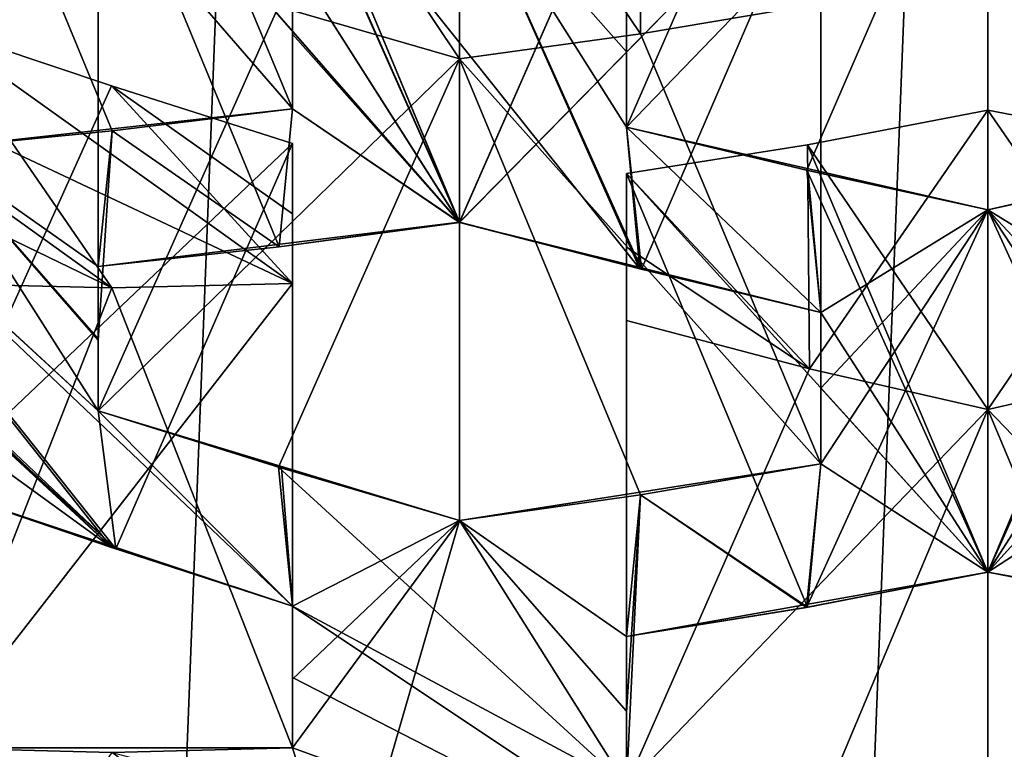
# Model space of a CAD drawing. Header units: millimetres. Extents: x -682 to 137, y -14 to 967.
# Tile 412 of 656: x -0.638 to 0.011, y 951.91 to 952.391. Entities that reach past the tile are written whole.
import ezdxf

# ---------------------------------------------------------------- set-up
doc = ezdxf.new("R2010")
doc.units = ezdxf.units.MM
doc.header["$LTSCALE"] = 65.185185
for name, color, linetype in [('1217', 7, 'CONTINUOUS'), ('1218', 7, 'CONTINUOUS'), ('1219', 7, 'CONTINUOUS'), ('1220', 7, 'CONTINUOUS'), ('1221', 7, 'CONTINUOUS'), ('1222', 7, 'CONTINUOUS'), ('1231', 7, 'CONTINUOUS'), ('1233', 7, 'CONTINUOUS'), ('1234', 7, 'CONTINUOUS'), ('1841', 7, 'CONTINUOUS'), ('1842', 7, 'CONTINUOUS'), ('1843', 7, 'CONTINUOUS'), ('1844', 7, 'CONTINUOUS'), ('1849', 7, 'CONTINUOUS'), ('1851', 7, 'CONTINUOUS'), ('2106', 7, 'CONTINUOUS'), ('2107', 7, 'CONTINUOUS'), ('2108', 7, 'CONTINUOUS'), ('2109', 7, 'CONTINUOUS'), ('2110', 7, 'CONTINUOUS'), ('2111', 7, 'CONTINUOUS'), ('2112', 7, 'CONTINUOUS'), ('2757', 7, 'CONTINUOUS'), ('2758', 7, 'CONTINUOUS'), ('2759', 7, 'CONTINUOUS'), ('2760', 7, 'CONTINUOUS'), ('2761', 7, 'CONTINUOUS'), ('2762', 7, 'CONTINUOUS'), ('2763', 7, 'CONTINUOUS'), ('3017', 7, 'CONTINUOUS'), ('3018', 7, 'CONTINUOUS'), ('3021', 7, 'CONTINUOUS'), ('3024', 7, 'CONTINUOUS'), ('3025', 7, 'CONTINUOUS'), ('3026', 7, 'CONTINUOUS'), ('3629', 7, 'CONTINUOUS'), ('3632', 7, 'CONTINUOUS'), ('3635', 7, 'CONTINUOUS'), ('3636', 7, 'CONTINUOUS'), ('3637', 7, 'CONTINUOUS'), ('3639', 7, 'CONTINUOUS'), ('3640', 7, 'CONTINUOUS'), ('3641', 7, 'CONTINUOUS'), ('3642', 7, 'CONTINUOUS'), ('3734', 7, 'CONTINUOUS'), ('3738', 7, 'CONTINUOUS'), ('3748', 7, 'CONTINUOUS'), ('3749', 7, 'CONTINUOUS'), ('4', 7, 'CONTINUOUS'), ('6', 7, 'CONTINUOUS')]:
    doc.layers.add(name, color=color, linetype=linetype)

msp = doc.modelspace()

# ---------------------------------------------------------------- linework, layer by layer
at = {"layer": '1217', "color": 7, "linetype": 'CONTINUOUS', "true_color": 0x999999}
for points in [[(0, 952.13405, 0.93058), (0.238, 951.88639, 1.06799), (0.11745, 952.16086, 0.99839), (0, 952.13405, 0.93058)], [(0, 951.82684, 0.93058), (0.238, 951.88639, 1.06799), (0, 952.13405, 0.93058), (0, 951.82684, 0.93058)]]:
    msp.add_3dface(points, dxfattribs=at)
at = {"layer": '1218', "color": 7, "linetype": 'CONTINUOUS', "true_color": 0x999999}
for points in [[(-0.11875, 952.30854, 1.41166), (0, 952.13405, 0.93058), (0, 952.33136, 1.48022), (-0.11875, 952.30854, 1.41166)], [(0, 952.13405, 0.93058), (0.11745, 952.16086, 0.99839), (0, 952.33136, 1.48022), (0, 952.13405, 0.93058)], [(0, 952.33136, 1.48022), (0.11745, 952.16086, 0.99839), (0.11875, 952.30854, 1.41166), (0, 952.33136, 1.48022)], [(-0.11875, 952.30854, 1.41166), (-0.238, 952.28955, 1.34281), (-0.11746, 952.16086, 0.9984), (-0.11875, 952.30854, 1.41166)], [(0, 952.13405, 0.93058), (-0.11875, 952.30854, 1.41166), (-0.11746, 952.16086, 0.9984), (0, 952.13405, 0.93058)], [(-0.238, 952.28955, 1.34281), (-0.238, 952.24107, 1.20543), (-0.11746, 952.16086, 0.9984), (-0.238, 952.28955, 1.34281)], [(-0.238, 952.24107, 1.20543), (-0.238, 952.19279, 1.06799), (-0.11746, 952.16086, 0.9984), (-0.238, 952.24107, 1.20543)]]:
    msp.add_3dface(points, dxfattribs=at)
at = {"layer": '1219', "color": 7, "linetype": 'CONTINUOUS', "true_color": 0x999999}
for points in [[(-0.238, 952.19279, 1.06799), (-0.238, 951.88639, 1.06799), (-0.11746, 952.16086, 0.9984), (-0.238, 952.19279, 1.06799)], [(-0.238, 951.88639, 1.06799), (0, 952.13405, 0.93058), (-0.11746, 952.16086, 0.9984), (-0.238, 951.88639, 1.06799)], [(-0.238, 951.88639, 1.06799), (-0.11744, 951.85401, 0.99839), (0, 952.13405, 0.93058), (-0.238, 951.88639, 1.06799)], [(-0.11744, 951.85401, 0.99839), (0, 951.82684, 0.93058), (0, 952.13405, 0.93058), (-0.11744, 951.85401, 0.99839)]]:
    msp.add_3dface(points, dxfattribs=at)
at = {"layer": '1220', "color": 7, "linetype": 'CONTINUOUS', "true_color": 0x999999}
for points in [[(-0.238, 951.98449, 1.34281), (-0.238, 952.24107, 1.20543), (-0.238, 952.28955, 1.34281), (-0.238, 951.98449, 1.34281)], [(-0.238, 951.98449, 1.34281), (-0.238, 952.19279, 1.06799), (-0.238, 952.24107, 1.20543), (-0.238, 951.98449, 1.34281)], [(-0.238, 951.98449, 1.34281), (-0.238, 951.93534, 1.20543), (-0.238, 952.19279, 1.06799), (-0.238, 951.98449, 1.34281)], [(-0.238, 951.93534, 1.20543), (-0.238, 951.88639, 1.06799), (-0.238, 952.19279, 1.06799), (-0.238, 951.93534, 1.20543)]]:
    msp.add_3dface(points, dxfattribs=at)
at = {"layer": '1221', "color": 7, "linetype": 'CONTINUOUS', "true_color": 0x999999}
for points in [[(0, 952.02689, 1.48022), (-0.11875, 952.30854, 1.41166), (0, 952.33136, 1.48022), (0, 952.02689, 1.48022)], [(0, 952.02689, 1.48022), (-0.238, 952.28955, 1.34281), (-0.11875, 952.30854, 1.41166), (0, 952.02689, 1.48022)], [(0, 952.02689, 1.48022), (-0.11874, 952.00375, 1.41166), (-0.238, 952.28955, 1.34281), (0, 952.02689, 1.48022)], [(-0.11874, 952.00375, 1.41166), (-0.238, 951.98449, 1.34281), (-0.238, 952.28955, 1.34281), (-0.11874, 952.00375, 1.41166)]]:
    msp.add_3dface(points, dxfattribs=at)
at = {"layer": '1222', "color": 7, "linetype": 'CONTINUOUS', "true_color": 0x999999}
for points in [[(0, 952.02689, 1.48022), (0, 952.33136, 1.48022), (0.11875, 952.30854, 1.41166), (0, 952.02689, 1.48022)], [(0, 952.02689, 1.48022), (0.11875, 952.30854, 1.41166), (0.238, 952.28955, 1.34281), (0, 952.02689, 1.48022)], [(0.238, 951.98449, 1.34281), (0, 952.02689, 1.48022), (0.238, 952.28955, 1.34281), (0.238, 951.98449, 1.34281)], [(0.238, 951.98449, 1.34281), (0.11957, 952.0036, 1.41118), (0, 952.02689, 1.48022), (0.238, 951.98449, 1.34281)]]:
    msp.add_3dface(points, dxfattribs=at)
at = {"layer": '1231', "color": 7, "linetype": 'CONTINUOUS', "true_color": 0x999999}
for points in [[(0, 952.56676, 2.13598), (0.238, 952.32011, 2.27339), (0.11918, 952.59262, 2.20479), (0, 952.56676, 2.13598)], [(0, 952.26557, 2.13598), (0.238, 952.32011, 2.27339), (0, 952.56676, 2.13598), (0, 952.26557, 2.13598)], [(0, 952.26557, 2.13598), (0.11855, 952.29164, 2.20443), (0.238, 952.32011, 2.27339), (0, 952.26557, 2.13598)]]:
    msp.add_3dface(points, dxfattribs=at)
at = {"layer": '1233', "color": 7, "linetype": 'CONTINUOUS', "true_color": 0x999999}
for points in [[(-0.238, 952.62055, 2.27339), (-0.238, 952.3201, 2.27339), (-0.11918, 952.59262, 2.20479), (-0.238, 952.62055, 2.27339)], [(-0.238, 952.3201, 2.27339), (0, 952.56676, 2.13598), (-0.11918, 952.59262, 2.20479), (-0.238, 952.3201, 2.27339)], [(-0.238, 952.3201, 2.27339), (-0.11918, 952.29178, 2.20479), (0, 952.56676, 2.13598), (-0.238, 952.3201, 2.27339)], [(-0.11918, 952.29178, 2.20479), (0, 952.26557, 2.13598), (0, 952.56676, 2.13598), (-0.11918, 952.29178, 2.20479)]]:
    msp.add_3dface(points, dxfattribs=at)
at = {"layer": '1234', "color": 7, "linetype": 'CONTINUOUS', "true_color": 0x999999}
for points in [[(-0.238, 952.41964, 2.54821), (-0.238, 952.36986, 2.41081), (-0.238, 952.62055, 2.27339), (-0.238, 952.41964, 2.54821)], [(-0.238, 952.36986, 2.41081), (-0.238, 952.3201, 2.27339), (-0.238, 952.62055, 2.27339), (-0.238, 952.36986, 2.41081)]]:
    msp.add_3dface(points, dxfattribs=at)
at = {"layer": '1841', "color": 7, "linetype": 'CONTINUOUS', "true_color": 0x999999}
for points in [[(-0.815, 952.3851, 1.41151), (-0.934, 952.38717, 1.34281), (-0.577, 952.21423, 0.99929), (-0.815, 952.3851, 1.41151)], [(-0.577, 952.21423, 0.99929), (-0.934, 952.38717, 1.34281), (-0.696, 952.21715, 0.93058), (-0.577, 952.21423, 0.99929)], [(-0.696, 952.38717, 1.48022), (-0.815, 952.3851, 1.41151), (-0.458, 952.21715, 1.06799), (-0.696, 952.38717, 1.48022)], [(-0.458, 952.21715, 1.06799), (-0.815, 952.3851, 1.41151), (-0.577, 952.21423, 0.99929), (-0.458, 952.21715, 1.06799)], [(-0.696, 952.38717, 1.48022), (-0.458, 952.21715, 1.06799), (-0.57719, 952.34746, 1.41162), (-0.696, 952.38717, 1.48022)], [(-0.458, 952.26292, 1.2055), (-0.458, 952.3093, 1.34281), (-0.57719, 952.34746, 1.41162), (-0.458, 952.26292, 1.2055)], [(-0.458, 952.21715, 1.06799), (-0.458, 952.26292, 1.2055), (-0.57719, 952.34746, 1.41162), (-0.458, 952.21715, 1.06799)]]:
    msp.add_3dface(points, dxfattribs=at)
at = {"layer": '1842', "color": 7, "linetype": 'CONTINUOUS', "true_color": 0x999999}
for points in [[(-0.696, 952.08347, 1.48022), (-0.696, 952.38717, 1.48022), (-0.57719, 952.34746, 1.41162), (-0.696, 952.08347, 1.48022)], [(-0.458, 952.3093, 1.34281), (-0.696, 952.08347, 1.48022), (-0.57719, 952.34746, 1.41162), (-0.458, 952.3093, 1.34281)], [(-0.458, 952.00452, 1.34281), (-0.696, 952.08347, 1.48022), (-0.458, 952.3093, 1.34281), (-0.458, 952.00452, 1.34281)], [(-0.458, 952.00452, 1.34281), (-0.5772, 952.04321, 1.41163), (-0.696, 952.08347, 1.48022), (-0.458, 952.00452, 1.34281)]]:
    msp.add_3dface(points, dxfattribs=at)
at = {"layer": '1843', "color": 7, "linetype": 'CONTINUOUS', "true_color": 0x999999}
for points in [[(-0.458, 952.00452, 1.34281), (-0.458, 952.3093, 1.34281), (-0.458, 952.26292, 1.2055), (-0.458, 952.00452, 1.34281)], [(-0.458, 952.00452, 1.34281), (-0.458, 952.26292, 1.2055), (-0.458, 952.21715, 1.06799), (-0.458, 952.00452, 1.34281)], [(-0.458, 951.91109, 1.06799), (-0.458, 952.00452, 1.34281), (-0.458, 952.21715, 1.06799), (-0.458, 951.91109, 1.06799)], [(-0.458, 951.91109, 1.06799), (-0.458, 951.9575, 1.2055), (-0.458, 952.00452, 1.34281), (-0.458, 951.91109, 1.06799)]]:
    msp.add_3dface(points, dxfattribs=at)
at = {"layer": '1844', "color": 7, "linetype": 'CONTINUOUS', "true_color": 0x999999}
for points in [[(-0.696, 951.91109, 0.93058), (-0.458, 951.91109, 1.06799), (-0.458, 952.21715, 1.06799), (-0.696, 951.91109, 0.93058)], [(-0.696, 951.91109, 0.93058), (-0.458, 952.21715, 1.06799), (-0.577, 952.21423, 0.99929), (-0.696, 951.91109, 0.93058)], [(-0.696, 951.91109, 0.93058), (-0.577, 952.21423, 0.99929), (-0.696, 952.21715, 0.93058), (-0.696, 951.91109, 0.93058)], [(-0.696, 951.91109, 0.93058), (-0.577, 951.90813, 0.99929), (-0.458, 951.91109, 1.06799), (-0.696, 951.91109, 0.93058)]]:
    msp.add_3dface(points, dxfattribs=at)
at = {"layer": '1849', "color": 7, "linetype": 'CONTINUOUS', "true_color": 0x999999}
for points in [[(-0.458, 952.43047, 2.54821), (-0.458, 952.63249, 2.27339), (-0.458, 952.38131, 2.41085), (-0.458, 952.43047, 2.54821)], [(-0.458, 952.33221, 2.27339), (-0.458, 952.38131, 2.41085), (-0.458, 952.63249, 2.27339), (-0.458, 952.33221, 2.27339)]]:
    msp.add_3dface(points, dxfattribs=at)
at = {"layer": '1851', "color": 7, "linetype": 'CONTINUOUS', "true_color": 0x999999}
for points in [[(-0.458, 952.33221, 2.27339), (-0.458, 952.63249, 2.27339), (-0.57689, 952.61809, 2.20475), (-0.458, 952.33221, 2.27339)], [(-0.458, 952.33221, 2.27339), (-0.57689, 952.61809, 2.20475), (-0.696, 952.60644, 2.13598), (-0.458, 952.33221, 2.27339)], [(-0.696, 952.3058, 2.13598), (-0.458, 952.33221, 2.27339), (-0.696, 952.60644, 2.13598), (-0.696, 952.3058, 2.13598)], [(-0.696, 952.3058, 2.13598), (-0.57688, 952.31761, 2.20475), (-0.458, 952.33221, 2.27339), (-0.696, 952.3058, 2.13598)]]:
    msp.add_3dface(points, dxfattribs=at)
at = {"layer": '2106', "color": 7, "linetype": 'CONTINUOUS', "true_color": 0x999999}
for points in [[(-0.348, 952.55872, 2.08472), (-0.348, 952.25741, 2.08472), (-0.46687, 952.54288, 2.01609), (-0.348, 952.55872, 2.08472)], [(-0.46687, 952.54288, 2.01609), (-0.348, 952.25741, 2.08472), (-0.586, 952.53, 1.94731), (-0.46687, 952.54288, 2.01609)], [(-0.46686, 952.24135, 2.01609), (-0.586, 952.22829, 1.94731), (-0.586, 952.53, 1.94731), (-0.46686, 952.24135, 2.01609)], [(-0.348, 952.25741, 2.08472), (-0.46686, 952.24135, 2.01609), (-0.586, 952.53, 1.94731), (-0.348, 952.25741, 2.08472)]]:
    msp.add_3dface(points, dxfattribs=at)
at = {"layer": '2107', "color": 7, "linetype": 'CONTINUOUS', "true_color": 0x999999}
for points in [[(-0.348, 952.55872, 2.08472), (-0.46687, 952.54288, 2.01609), (-0.348, 952.36504, 1.53508), (-0.348, 952.55872, 2.08472)], [(-0.2288, 952.38159, 1.6039), (-0.348, 952.55872, 2.08472), (-0.348, 952.36504, 1.53508), (-0.2288, 952.38159, 1.6039)], [(-0.348, 952.55872, 2.08472), (-0.2288, 952.38159, 1.6039), (-0.22919, 952.5284, 2.01612), (-0.348, 952.55872, 2.08472)], [(-0.348, 952.36504, 1.53508), (-0.46687, 952.54288, 2.01609), (-0.46721, 952.39969, 1.6039), (-0.348, 952.36504, 1.53508)], [(-0.2288, 952.38159, 1.6039), (-0.11, 952.40168, 1.67249), (-0.22919, 952.5284, 2.01612), (-0.2288, 952.38159, 1.6039)]]:
    msp.add_3dface(points, dxfattribs=at)
at = {"layer": '2108', "color": 7, "linetype": 'CONTINUOUS', "true_color": 0x999999}
for points in [[(-0.11, 952.19803, 1.94731), (-0.11, 952.50015, 1.94731), (-0.11, 952.45091, 1.80991), (-0.11, 952.19803, 1.94731)], [(-0.11, 952.19803, 1.94731), (-0.11, 952.45091, 1.80991), (-0.11, 952.40168, 1.67249), (-0.11, 952.19803, 1.94731)], [(-0.11, 952.19803, 1.94731), (-0.11, 952.40168, 1.67249), (-0.11, 952.1481, 1.80991), (-0.11, 952.19803, 1.94731)], [(-0.11, 952.09819, 1.67249), (-0.11, 952.1481, 1.80991), (-0.11, 952.40168, 1.67249), (-0.11, 952.09819, 1.67249)]]:
    msp.add_3dface(points, dxfattribs=at)
at = {"layer": '2109', "color": 7, "linetype": 'CONTINUOUS', "true_color": 0x999999}
for points in [[(-0.348, 952.25741, 2.08472), (-0.348, 952.55872, 2.08472), (-0.22919, 952.5284, 2.01612), (-0.348, 952.25741, 2.08472)], [(-0.11, 952.50015, 1.94731), (-0.348, 952.25741, 2.08472), (-0.22919, 952.5284, 2.01612), (-0.11, 952.50015, 1.94731)], [(-0.11, 952.19803, 1.94731), (-0.348, 952.25741, 2.08472), (-0.11, 952.50015, 1.94731), (-0.11, 952.19803, 1.94731)], [(-0.11, 952.19803, 1.94731), (-0.2292, 952.22667, 2.01613), (-0.348, 952.25741, 2.08472), (-0.11, 952.19803, 1.94731)]]:
    msp.add_3dface(points, dxfattribs=at)
at = {"layer": '2110', "color": 7, "linetype": 'CONTINUOUS', "true_color": 0x999999}
for points in [[(-0.11, 952.09819, 1.67249), (-0.11, 952.40168, 1.67249), (-0.2288, 952.38159, 1.6039), (-0.11, 952.09819, 1.67249)], [(-0.11, 952.09819, 1.67249), (-0.2288, 952.38159, 1.6039), (-0.348, 952.36504, 1.53508), (-0.11, 952.09819, 1.67249)], [(-0.348, 952.06104, 1.53508), (-0.11, 952.09819, 1.67249), (-0.348, 952.36504, 1.53508), (-0.348, 952.06104, 1.53508)], [(-0.348, 952.06104, 1.53508), (-0.22879, 952.07782, 1.60391), (-0.11, 952.09819, 1.67249), (-0.348, 952.06104, 1.53508)]]:
    msp.add_3dface(points, dxfattribs=at)
at = {"layer": '2111', "color": 7, "linetype": 'CONTINUOUS', "true_color": 0x999999}
for points in [[(-0.586, 952.13316, 1.67249), (-0.46721, 952.39969, 1.6039), (-0.586, 952.43617, 1.67249), (-0.586, 952.13316, 1.67249)], [(-0.586, 952.13316, 1.67249), (-0.348, 952.36504, 1.53508), (-0.46721, 952.39969, 1.6039), (-0.586, 952.13316, 1.67249)], [(-0.586, 952.13316, 1.67249), (-0.46721, 952.09617, 1.60391), (-0.348, 952.36504, 1.53508), (-0.586, 952.13316, 1.67249)], [(-0.46721, 952.09617, 1.60391), (-0.348, 952.06104, 1.53508), (-0.348, 952.36504, 1.53508), (-0.46721, 952.09617, 1.60391)]]:
    msp.add_3dface(points, dxfattribs=at)
at = {"layer": '2112', "color": 7, "linetype": 'CONTINUOUS', "true_color": 0x999999}
for points in [[(-0.586, 952.53, 1.94731), (-0.586, 952.22829, 1.94731), (-0.586, 952.48293, 1.80995), (-0.586, 952.53, 1.94731)], [(-0.586, 952.22829, 1.94731), (-0.586, 952.43617, 1.67249), (-0.586, 952.48293, 1.80995), (-0.586, 952.22829, 1.94731)], [(-0.586, 952.22829, 1.94731), (-0.586, 952.18057, 1.80995), (-0.586, 952.43617, 1.67249), (-0.586, 952.22829, 1.94731)], [(-0.586, 952.18057, 1.80995), (-0.586, 952.13316, 1.67249), (-0.586, 952.43617, 1.67249), (-0.586, 952.18057, 1.80995)]]:
    msp.add_3dface(points, dxfattribs=at)
at = {"layer": '2757', "color": 7, "linetype": 'CONTINUOUS', "true_color": 0x999999}
for points in [[(-0.46687, 952.54288, -2.01609), (-0.348, 952.25742, -2.08472), (-0.348, 952.55872, -2.08472), (-0.46687, 952.54288, -2.01609)], [(-0.586, 952.53, -1.94731), (-0.348, 952.25742, -2.08472), (-0.46687, 952.54288, -2.01609), (-0.586, 952.53, -1.94731)], [(-0.586, 952.2283, -1.94731), (-0.348, 952.25742, -2.08472), (-0.586, 952.53, -1.94731), (-0.586, 952.2283, -1.94731)], [(-0.586, 952.2283, -1.94731), (-0.46683, 952.24135, -2.01611), (-0.348, 952.25742, -2.08472), (-0.586, 952.2283, -1.94731)]]:
    msp.add_3dface(points, dxfattribs=at)
at = {"layer": '2758', "color": 7, "linetype": 'CONTINUOUS', "true_color": 0x999999}
for points in [[(-0.46687, 952.54288, -2.01609), (-0.348, 952.55872, -2.08472), (-0.348, 952.36504, -1.53508), (-0.46687, 952.54288, -2.01609)], [(-0.348, 952.36504, -1.53508), (-0.348, 952.55872, -2.08472), (-0.2288, 952.38159, -1.6039), (-0.348, 952.36504, -1.53508)], [(-0.2288, 952.38159, -1.6039), (-0.348, 952.55872, -2.08472), (-0.22919, 952.5284, -2.01612), (-0.2288, 952.38159, -1.6039)], [(-0.46721, 952.39969, -1.6039), (-0.46687, 952.54288, -2.01609), (-0.348, 952.36504, -1.53508), (-0.46721, 952.39969, -1.6039)], [(-0.11, 952.40168, -1.67249), (-0.2288, 952.38159, -1.6039), (-0.22919, 952.5284, -2.01612), (-0.11, 952.40168, -1.67249)]]:
    msp.add_3dface(points, dxfattribs=at)
at = {"layer": '2759', "color": 7, "linetype": 'CONTINUOUS', "true_color": 0x999999}
for points in [[(-0.586, 952.2283, -1.94731), (-0.586, 952.53, -1.94731), (-0.586, 952.48293, -1.80995), (-0.586, 952.2283, -1.94731)], [(-0.586, 952.2283, -1.94731), (-0.586, 952.48293, -1.80995), (-0.586, 952.43617, -1.67249), (-0.586, 952.2283, -1.94731)], [(-0.586, 952.13316, -1.67249), (-0.586, 952.2283, -1.94731), (-0.586, 952.43617, -1.67249), (-0.586, 952.13316, -1.67249)], [(-0.586, 952.2283, -1.94731), (-0.586, 952.13316, -1.67249), (-0.586, 952.17983, -1.8078), (-0.586, 952.2283, -1.94731)]]:
    msp.add_3dface(points, dxfattribs=at)
at = {"layer": '2760', "color": 7, "linetype": 'CONTINUOUS', "true_color": 0x999999}
for points in [[(-0.586, 952.13316, -1.67249), (-0.586, 952.43617, -1.67249), (-0.46721, 952.39969, -1.6039), (-0.586, 952.13316, -1.67249)], [(-0.586, 952.13316, -1.67249), (-0.46721, 952.39969, -1.6039), (-0.348, 952.36504, -1.53508), (-0.586, 952.13316, -1.67249)], [(-0.348, 952.06104, -1.53508), (-0.586, 952.13316, -1.67249), (-0.348, 952.36504, -1.53508), (-0.348, 952.06104, -1.53508)], [(-0.348, 952.06104, -1.53508), (-0.46526, 952.09558, -1.60278), (-0.586, 952.13316, -1.67249), (-0.348, 952.06104, -1.53508)]]:
    msp.add_3dface(points, dxfattribs=at)
at = {"layer": '2761', "color": 7, "linetype": 'CONTINUOUS', "true_color": 0x999999}
for points in [[(-0.11, 952.09818, -1.67249), (-0.2288, 952.38159, -1.6039), (-0.11, 952.40168, -1.67249), (-0.11, 952.09818, -1.67249)], [(-0.11, 952.09818, -1.67249), (-0.348, 952.36504, -1.53508), (-0.2288, 952.38159, -1.6039), (-0.11, 952.09818, -1.67249)], [(-0.11, 952.09818, -1.67249), (-0.22892, 952.0778, -1.60383), (-0.348, 952.36504, -1.53508), (-0.11, 952.09818, -1.67249)], [(-0.22892, 952.0778, -1.60383), (-0.348, 952.06104, -1.53508), (-0.348, 952.36504, -1.53508), (-0.22892, 952.0778, -1.60383)]]:
    msp.add_3dface(points, dxfattribs=at)
at = {"layer": '2762', "color": 7, "linetype": 'CONTINUOUS', "true_color": 0x999999}
for points in [[(-0.11, 952.19803, -1.94731), (-0.11, 952.45091, -1.80991), (-0.11, 952.50015, -1.94731), (-0.11, 952.19803, -1.94731)], [(-0.11, 952.19803, -1.94731), (-0.11, 952.40168, -1.67249), (-0.11, 952.45091, -1.80991), (-0.11, 952.19803, -1.94731)], [(-0.11, 952.19803, -1.94731), (-0.11, 952.1481, -1.80991), (-0.11, 952.40168, -1.67249), (-0.11, 952.19803, -1.94731)], [(-0.11, 952.1481, -1.80991), (-0.11, 952.09818, -1.67249), (-0.11, 952.40168, -1.67249), (-0.11, 952.1481, -1.80991)]]:
    msp.add_3dface(points, dxfattribs=at)
at = {"layer": '2763', "color": 7, "linetype": 'CONTINUOUS', "true_color": 0x999999}
for points in [[(-0.348, 952.55872, -2.08472), (-0.348, 952.25742, -2.08472), (-0.22919, 952.5284, -2.01612), (-0.348, 952.55872, -2.08472)], [(-0.348, 952.25742, -2.08472), (-0.11, 952.50015, -1.94731), (-0.22919, 952.5284, -2.01612), (-0.348, 952.25742, -2.08472)], [(-0.348, 952.25742, -2.08472), (-0.22829, 952.22645, -2.0156), (-0.11, 952.50015, -1.94731), (-0.348, 952.25742, -2.08472)], [(-0.22829, 952.22645, -2.0156), (-0.11, 952.19803, -1.94731), (-0.11, 952.50015, -1.94731), (-0.22829, 952.22645, -2.0156)]]:
    msp.add_3dface(points, dxfattribs=at)
at = {"layer": '3017', "color": 7, "linetype": 'CONTINUOUS', "true_color": 0x999999}
for points in [[(-0.458, 952.3322, -2.27339), (-0.57689, 952.61809, -2.20475), (-0.458, 952.63249, -2.27339), (-0.458, 952.3322, -2.27339)], [(-0.458, 952.3322, -2.27339), (-0.696, 952.60644, -2.13598), (-0.57689, 952.61809, -2.20475), (-0.458, 952.3322, -2.27339)], [(-0.458, 952.3322, -2.27339), (-0.57683, 952.31762, -2.20479), (-0.696, 952.60644, -2.13598), (-0.458, 952.3322, -2.27339)], [(-0.57683, 952.31762, -2.20479), (-0.696, 952.3058, -2.13598), (-0.696, 952.60644, -2.13598), (-0.57683, 952.31762, -2.20479)]]:
    msp.add_3dface(points, dxfattribs=at)
at = {"layer": '3018', "color": 7, "linetype": 'CONTINUOUS', "true_color": 0x999999}
for points in [[(-0.458, 952.43047, -2.54821), (-0.458, 952.38131, -2.41085), (-0.458, 952.63249, -2.27339), (-0.458, 952.43047, -2.54821)], [(-0.458, 952.38131, -2.41085), (-0.458, 952.3322, -2.27339), (-0.458, 952.63249, -2.27339), (-0.458, 952.38131, -2.41085)]]:
    msp.add_3dface(points, dxfattribs=at)
at = {"layer": '3021', "color": 7, "linetype": 'CONTINUOUS', "true_color": 0x999999}
for points in [[(-0.934, 952.38717, -1.34281), (-0.815, 952.3851, -1.41151), (-0.577, 952.21423, -0.99929), (-0.934, 952.38717, -1.34281)], [(-0.696, 952.21715, -0.93058), (-0.934, 952.38717, -1.34281), (-0.577, 952.21423, -0.99929), (-0.696, 952.21715, -0.93058)], [(-0.815, 952.3851, -1.41151), (-0.696, 952.38717, -1.48022), (-0.577, 952.21423, -0.99929), (-0.815, 952.3851, -1.41151)], [(-0.577, 952.21423, -0.99929), (-0.696, 952.38717, -1.48022), (-0.458, 952.21715, -1.06799), (-0.577, 952.21423, -0.99929)], [(-0.458, 952.21715, -1.06799), (-0.696, 952.38717, -1.48022), (-0.57719, 952.34746, -1.41162), (-0.458, 952.21715, -1.06799)], [(-0.458, 952.26292, -1.2055), (-0.458, 952.21715, -1.06799), (-0.57719, 952.34746, -1.41162), (-0.458, 952.26292, -1.2055)], [(-0.458, 952.3093, -1.34281), (-0.458, 952.26292, -1.2055), (-0.57719, 952.34746, -1.41162), (-0.458, 952.3093, -1.34281)]]:
    msp.add_3dface(points, dxfattribs=at)
at = {"layer": '3024', "color": 7, "linetype": 'CONTINUOUS', "true_color": 0x999999}
for points in [[(-0.696, 951.91109, -0.93058), (-0.696, 952.21715, -0.93058), (-0.577, 952.21423, -0.99929), (-0.696, 951.91109, -0.93058)], [(-0.458, 951.91109, -1.06799), (-0.577, 952.21423, -0.99929), (-0.458, 952.21715, -1.06799), (-0.458, 951.91109, -1.06799)], [(-0.458, 951.91109, -1.06799), (-0.696, 951.91109, -0.93058), (-0.577, 952.21423, -0.99929), (-0.458, 951.91109, -1.06799)], [(-0.458, 951.91109, -1.06799), (-0.577, 951.90812, -0.99929), (-0.696, 951.91109, -0.93058), (-0.458, 951.91109, -1.06799)]]:
    msp.add_3dface(points, dxfattribs=at)
at = {"layer": '3025', "color": 7, "linetype": 'CONTINUOUS', "true_color": 0x999999}
for points in [[(-0.458, 952.00452, -1.34281), (-0.458, 952.26292, -1.2055), (-0.458, 952.3093, -1.34281), (-0.458, 952.00452, -1.34281)], [(-0.458, 952.00452, -1.34281), (-0.458, 952.21715, -1.06799), (-0.458, 952.26292, -1.2055), (-0.458, 952.00452, -1.34281)], [(-0.458, 952.00452, -1.34281), (-0.458, 951.95643, -1.20235), (-0.458, 952.21715, -1.06799), (-0.458, 952.00452, -1.34281)], [(-0.458, 951.95643, -1.20235), (-0.458, 951.91109, -1.06799), (-0.458, 952.21715, -1.06799), (-0.458, 951.95643, -1.20235)]]:
    msp.add_3dface(points, dxfattribs=at)
at = {"layer": '3026', "color": 7, "linetype": 'CONTINUOUS', "true_color": 0x999999}
for points in [[(-0.696, 952.38717, -1.48022), (-0.696, 952.08347, -1.48022), (-0.57719, 952.34746, -1.41162), (-0.696, 952.38717, -1.48022)], [(-0.696, 952.08347, -1.48022), (-0.458, 952.3093, -1.34281), (-0.57719, 952.34746, -1.41162), (-0.696, 952.08347, -1.48022)], [(-0.696, 952.08347, -1.48022), (-0.5745, 952.04232, -1.41007), (-0.458, 952.3093, -1.34281), (-0.696, 952.08347, -1.48022)], [(-0.5745, 952.04232, -1.41007), (-0.458, 952.00452, -1.34281), (-0.458, 952.3093, -1.34281), (-0.5745, 952.04232, -1.41007)]]:
    msp.add_3dface(points, dxfattribs=at)
at = {"layer": '3629', "color": 7, "linetype": 'CONTINUOUS', "true_color": 0x999999}
for points in [[(-0.11918, 952.59262, -2.20479), (-0.238, 952.32011, -2.27339), (-0.238, 952.62055, -2.27339), (-0.11918, 952.59262, -2.20479)], [(0, 952.56676, -2.13598), (-0.238, 952.32011, -2.27339), (-0.11918, 952.59262, -2.20479), (0, 952.56676, -2.13598)], [(0, 952.26557, -2.13598), (-0.238, 952.32011, -2.27339), (0, 952.56676, -2.13598), (0, 952.26557, -2.13598)], [(0, 952.26557, -2.13598), (-0.11855, 952.29164, -2.20443), (-0.238, 952.32011, -2.27339), (0, 952.26557, -2.13598)]]:
    msp.add_3dface(points, dxfattribs=at)
at = {"layer": '3632', "color": 7, "linetype": 'CONTINUOUS', "true_color": 0x999999}
for points in [[(0.238, 952.3201, -2.27339), (0, 952.56676, -2.13598), (0.11918, 952.59262, -2.20479), (0.238, 952.3201, -2.27339)], [(0.11918, 952.29178, -2.20479), (0, 952.26557, -2.13598), (0, 952.56676, -2.13598), (0.11918, 952.29178, -2.20479)], [(0.238, 952.3201, -2.27339), (0.11918, 952.29178, -2.20479), (0, 952.56676, -2.13598), (0.238, 952.3201, -2.27339)]]:
    msp.add_3dface(points, dxfattribs=at)
at = {"layer": '3635', "color": 7, "linetype": 'CONTINUOUS', "true_color": 0x999999}
msp.add_3dface([(-0.238, 952.32011, -2.27339), (-0.238, 952.41964, -2.54821), (-0.238, 952.62055, -2.27339), (-0.238, 952.32011, -2.27339)], dxfattribs=at)
at = {"layer": '3636', "color": 7, "linetype": 'CONTINUOUS', "true_color": 0x999999}
for points in [[(-0.11745, 952.16086, -0.99839), (-0.238, 951.88639, -1.06799), (-0.238, 952.19279, -1.06799), (-0.11745, 952.16086, -0.99839)], [(0, 952.13405, -0.93058), (-0.238, 951.88639, -1.06799), (-0.11745, 952.16086, -0.99839), (0, 952.13405, -0.93058)], [(0, 951.82684, -0.93058), (-0.238, 951.88639, -1.06799), (0, 952.13405, -0.93058), (0, 951.82684, -0.93058)]]:
    msp.add_3dface(points, dxfattribs=at)
at = {"layer": '3637', "color": 7, "linetype": 'CONTINUOUS', "true_color": 0x999999}
for points in [[(0, 952.33136, -1.48022), (-0.11745, 952.16086, -0.99839), (-0.11875, 952.30854, -1.41166), (0, 952.33136, -1.48022)], [(0, 952.13405, -0.93058), (-0.11745, 952.16086, -0.99839), (0, 952.33136, -1.48022), (0, 952.13405, -0.93058)], [(0.11875, 952.30854, -1.41166), (0, 952.13405, -0.93058), (0, 952.33136, -1.48022), (0.11875, 952.30854, -1.41166)], [(-0.11875, 952.30854, -1.41166), (-0.11745, 952.16086, -0.99839), (-0.238, 952.28955, -1.34281), (-0.11875, 952.30854, -1.41166)], [(0, 952.13405, -0.93058), (0.11875, 952.30854, -1.41166), (0.11746, 952.16086, -0.9984), (0, 952.13405, -0.93058)], [(-0.238, 952.28955, -1.34281), (-0.11745, 952.16086, -0.99839), (-0.238, 952.24107, -1.20543), (-0.238, 952.28955, -1.34281)], [(-0.11745, 952.16086, -0.99839), (-0.238, 952.19279, -1.06799), (-0.238, 952.24107, -1.20543), (-0.11745, 952.16086, -0.99839)]]:
    msp.add_3dface(points, dxfattribs=at)
at = {"layer": '3639', "color": 7, "linetype": 'CONTINUOUS', "true_color": 0x999999}
for points in [[(0.238, 951.88639, -1.06799), (0, 952.13405, -0.93058), (0.11746, 952.16086, -0.9984), (0.238, 951.88639, -1.06799)], [(0.11744, 951.85401, -0.99839), (0, 951.82684, -0.93058), (0, 952.13405, -0.93058), (0.11744, 951.85401, -0.99839)], [(0.238, 951.88639, -1.06799), (0.11744, 951.85401, -0.99839), (0, 952.13405, -0.93058), (0.238, 951.88639, -1.06799)]]:
    msp.add_3dface(points, dxfattribs=at)
at = {"layer": '3640', "color": 7, "linetype": 'CONTINUOUS', "true_color": 0x999999}
for points in [[(0, 952.02689, -1.48022), (0.11875, 952.30854, -1.41166), (0, 952.33136, -1.48022), (0, 952.02689, -1.48022)], [(0, 952.02689, -1.48022), (0.238, 952.28955, -1.34281), (0.11875, 952.30854, -1.41166), (0, 952.02689, -1.48022)], [(0, 952.02689, -1.48022), (0.11874, 952.00375, -1.41166), (0.238, 952.28955, -1.34281), (0, 952.02689, -1.48022)]]:
    msp.add_3dface(points, dxfattribs=at)
at = {"layer": '3641', "color": 7, "linetype": 'CONTINUOUS', "true_color": 0x999999}
for points in [[(0, 952.02689, -1.48022), (0, 952.33136, -1.48022), (-0.11875, 952.30854, -1.41166), (0, 952.02689, -1.48022)], [(0, 952.02689, -1.48022), (-0.11875, 952.30854, -1.41166), (-0.238, 952.28955, -1.34281), (0, 952.02689, -1.48022)], [(-0.238, 951.98449, -1.34281), (0, 952.02689, -1.48022), (-0.238, 952.28955, -1.34281), (-0.238, 951.98449, -1.34281)], [(-0.238, 951.98449, -1.34281), (-0.11957, 952.0036, -1.41118), (0, 952.02689, -1.48022), (-0.238, 951.98449, -1.34281)]]:
    msp.add_3dface(points, dxfattribs=at)
at = {"layer": '3642', "color": 7, "linetype": 'CONTINUOUS', "true_color": 0x999999}
for points in [[(-0.238, 951.98449, -1.34281), (-0.238, 952.28955, -1.34281), (-0.238, 952.24107, -1.20543), (-0.238, 951.98449, -1.34281)], [(-0.238, 952.19279, -1.06799), (-0.238, 951.98449, -1.34281), (-0.238, 952.24107, -1.20543), (-0.238, 952.19279, -1.06799)], [(-0.238, 951.98449, -1.34281), (-0.238, 952.19279, -1.06799), (-0.238, 951.93457, -1.20326), (-0.238, 951.98449, -1.34281)], [(-0.238, 951.88639, -1.06799), (-0.238, 951.93457, -1.20326), (-0.238, 952.19279, -1.06799), (-0.238, 951.88639, -1.06799)]]:
    msp.add_3dface(points, dxfattribs=at)
at = {"layer": '3734', "color": 7, "linetype": 'CONTINUOUS', "true_color": 0x96918c}
for points in [[(-3.39903, 867.5, -10.46115), (0, 867.5, -11), (-3.39875, 953.8, -10.46176), (-3.39903, 867.5, -10.46115)], [(0, 867.5, 11), (-3.39903, 867.5, 10.46115), (0, 953.8, 11), (0, 867.5, 11)], [(0, 953.8, 11), (-3.39903, 867.5, 10.46115), (-3.39875, 953.8, 10.46176), (0, 953.8, 11)], [(0, 867.5, -11), (0, 953.8, -11), (-3.39875, 953.8, -10.46176), (0, 867.5, -11)]]:
    msp.add_3dface(points, dxfattribs=at)
at = {"layer": '3738', "color": 7, "linetype": 'CONTINUOUS', "true_color": 0x96918c}
for points in [[(0, 953.8, -11), (0, 867.5, -11), (3.39903, 867.5, -10.46115), (0, 953.8, -11)], [(0, 953.8, -11), (3.39903, 867.5, -10.46115), (3.39875, 953.8, -10.46176), (0, 953.8, -11)], [(0, 867.5, 11), (0, 953.8, 11), (3.39875, 953.8, 10.46176), (0, 867.5, 11)], [(3.39903, 867.5, 10.46115), (0, 867.5, 11), (3.39875, 953.8, 10.46176), (3.39903, 867.5, 10.46115)]]:
    msp.add_3dface(points, dxfattribs=at)
at = {"layer": '3748', "color": 7, "linetype": 'CONTINUOUS', "true_color": 0x96918c}
for points in [[(-3.88113, 865.50436, 14.48464), (0, 865.50436, 14.9956), (-3.65528, 965.50436, 13.64169), (-3.88113, 865.50436, 14.48464)], [(0, 865.50436, -14.9956), (-3.88113, 865.50436, -14.48464), (0, 965.50436, -14.12291), (0, 865.50436, -14.9956)], [(0, 965.50436, -14.12291), (-3.88113, 865.50436, -14.48464), (-3.65528, 965.50436, -13.64169), (0, 965.50436, -14.12291)], [(-3.65528, 965.50436, 13.64169), (0, 865.50436, 14.9956), (0, 965.50436, 14.12291), (-3.65528, 965.50436, 13.64169)]]:
    msp.add_3dface(points, dxfattribs=at)
at = {"layer": '3749', "color": 7, "linetype": 'CONTINUOUS', "true_color": 0x96918c}
for points in [[(0, 965.50436, 14.12291), (0, 865.50436, 14.9956), (3.88113, 865.50436, 14.48464), (0, 965.50436, 14.12291)], [(0, 865.50436, -14.9956), (0, 965.50436, -14.12291), (3.65528, 965.50436, -13.64169), (0, 865.50436, -14.9956)], [(3.88113, 865.50436, -14.48464), (0, 865.50436, -14.9956), (3.65528, 965.50436, -13.64169), (3.88113, 865.50436, -14.48464)], [(0, 965.50436, 14.12291), (3.88113, 865.50436, 14.48464), (3.65528, 965.50436, 13.64169), (0, 965.50436, 14.12291)]]:
    msp.add_3dface(points, dxfattribs=at)
at = {"layer": '4', "color": 7, "linetype": 'CONTINUOUS', "true_color": 0x999999}
for points in [[(-0.46634, 952.5251, -2.81061), (-0.348, 952.49425, -2.74228), (-0.348, 952.25742, -2.08472), (-0.46634, 952.5251, -2.81061)], [(-0.46634, 952.5251, -2.81061), (-0.348, 952.25742, -2.08472), (-0.458, 952.43047, -2.54821), (-0.46634, 952.5251, -2.81061)], [(-0.348, 952.25742, -2.08472), (-0.348, 952.49425, -2.74228), (-0.22829, 952.22645, -2.0156), (-0.348, 952.25742, -2.08472)], [(-0.22829, 952.22645, -2.0156), (-0.348, 952.49425, -2.74228), (-0.238, 952.32011, -2.27339), (-0.22829, 952.22645, -2.0156)], [(-0.238, 952.32011, -2.27339), (-0.348, 952.49425, -2.74228), (-0.238, 952.41964, -2.54821), (-0.238, 952.32011, -2.27339)], [(-0.458, 952.43047, -2.54821), (-0.348, 952.25742, -2.08472), (-0.458, 952.38131, -2.41085), (-0.458, 952.43047, -2.54821)], [(-0.806, 952.25521, -1.94731), (-0.934, 952.38269, -2.27339), (-0.5745, 952.04232, -1.41007), (-0.806, 952.25521, -1.94731)], [(-0.934, 952.38269, -2.27339), (-0.8135, 952.34316, -2.20382), (-0.5745, 952.04232, -1.41007), (-0.934, 952.38269, -2.27339)], [(-0.458, 952.38131, -2.41085), (-0.348, 952.25742, -2.08472), (-0.458, 952.3322, -2.27339), (-0.458, 952.38131, -2.41085)], [(-0.696, 952.3058, -2.13598), (-0.586, 952.13316, -1.67249), (-0.8135, 952.34316, -2.20382), (-0.696, 952.3058, -2.13598)], [(-0.8135, 952.34316, -2.20382), (-0.586, 952.13316, -1.67249), (-0.5745, 952.04232, -1.41007), (-0.8135, 952.34316, -2.20382)], [(-0.458, 952.3322, -2.27339), (-0.46683, 952.24135, -2.01611), (-0.57683, 952.31762, -2.20479), (-0.458, 952.3322, -2.27339)], [(-0.348, 952.25742, -2.08472), (-0.46683, 952.24135, -2.01611), (-0.458, 952.3322, -2.27339), (-0.348, 952.25742, -2.08472)], [(-0.11, 952.19803, -1.94731), (-0.22829, 952.22645, -2.0156), (-0.238, 952.32011, -2.27339), (-0.11, 952.19803, -1.94731)], [(-0.11855, 952.29164, -2.20443), (-0.11, 952.19803, -1.94731), (-0.238, 952.32011, -2.27339), (-0.11855, 952.29164, -2.20443)], [(-0.57683, 952.31762, -2.20479), (-0.586, 952.17983, -1.8078), (-0.696, 952.3058, -2.13598), (-0.57683, 952.31762, -2.20479)], [(-0.46683, 952.24135, -2.01611), (-0.586, 952.2283, -1.94731), (-0.57683, 952.31762, -2.20479), (-0.46683, 952.24135, -2.01611)], [(-0.586, 952.2283, -1.94731), (-0.586, 952.17983, -1.8078), (-0.57683, 952.31762, -2.20479), (-0.586, 952.2283, -1.94731)], [(-0.586, 952.17983, -1.8078), (-0.586, 952.13316, -1.67249), (-0.696, 952.3058, -2.13598), (-0.586, 952.17983, -1.8078)], [(0, 952.26557, -2.13598), (-0.11, 952.19803, -1.94731), (-0.11855, 952.29164, -2.20443), (0, 952.26557, -2.13598)], [(0.11918, 952.29178, -2.20479), (0.11, 952.19803, -1.94731), (0, 952.02689, -1.48022), (0.11918, 952.29178, -2.20479)], [(0, 952.26557, -2.13598), (0.11918, 952.29178, -2.20479), (0, 952.02689, -1.48022), (0, 952.26557, -2.13598)], [(-0.11, 952.09818, -1.67249), (0, 952.26557, -2.13598), (-0.11957, 952.0036, -1.41118), (-0.11, 952.09818, -1.67249)], [(-0.11957, 952.0036, -1.41118), (0, 952.26557, -2.13598), (0, 952.02689, -1.48022), (-0.11957, 952.0036, -1.41118)], [(-0.11, 952.1481, -1.80991), (-0.11, 952.19803, -1.94731), (0, 952.26557, -2.13598), (-0.11, 952.1481, -1.80991)], [(-0.11, 952.09818, -1.67249), (-0.11, 952.1481, -1.80991), (0, 952.26557, -2.13598), (-0.11, 952.09818, -1.67249)], [(-0.696, 952.08347, -1.48022), (-0.806, 952.25521, -1.94731), (-0.5745, 952.04232, -1.41007), (-0.696, 952.08347, -1.48022)], [(0.11, 952.19803, -1.94731), (0.11, 952.1481, -1.80991), (0, 952.02689, -1.48022), (0.11, 952.19803, -1.94731)], [(0.11, 952.1481, -1.80991), (0.11, 952.09819, -1.67249), (0, 952.02689, -1.48022), (0.11, 952.1481, -1.80991)], [(-0.586, 952.13316, -1.67249), (-0.46526, 952.09558, -1.60278), (-0.458, 952.00452, -1.34281), (-0.586, 952.13316, -1.67249)], [(-0.5745, 952.04232, -1.41007), (-0.586, 952.13316, -1.67249), (-0.458, 952.00452, -1.34281), (-0.5745, 952.04232, -1.41007)], [(-0.46526, 952.09558, -1.60278), (-0.348, 952.06104, -1.53508), (-0.458, 952.00452, -1.34281), (-0.46526, 952.09558, -1.60278)], [(-0.22892, 952.0778, -1.60383), (-0.11, 952.09818, -1.67249), (-0.11957, 952.0036, -1.41118), (-0.22892, 952.0778, -1.60383)], [(0, 952.02689, -1.48022), (0.11, 952.09819, -1.67249), (0.11874, 952.00375, -1.41166), (0, 952.02689, -1.48022)], [(-0.348, 952.06104, -1.53508), (-0.22892, 952.0778, -1.60383), (-0.238, 951.88639, -1.06799), (-0.348, 952.06104, -1.53508)], [(-0.238, 951.88639, -1.06799), (-0.22892, 952.0778, -1.60383), (-0.238, 951.93457, -1.20326), (-0.238, 951.88639, -1.06799)], [(-0.238, 951.93457, -1.20326), (-0.22892, 952.0778, -1.60383), (-0.238, 951.98449, -1.34281), (-0.238, 951.93457, -1.20326)], [(-0.238, 951.98449, -1.34281), (-0.22892, 952.0778, -1.60383), (-0.11957, 952.0036, -1.41118), (-0.238, 951.98449, -1.34281)], [(-0.348, 952.06104, -1.53508), (-0.4236, 951.8, -0.74481), (-0.458, 951.91109, -1.06799), (-0.348, 952.06104, -1.53508)], [(-0.458, 952.00452, -1.34281), (-0.348, 952.06104, -1.53508), (-0.458, 951.95643, -1.20235), (-0.458, 952.00452, -1.34281)], [(-0.458, 951.95643, -1.20235), (-0.348, 952.06104, -1.53508), (-0.458, 951.91109, -1.06799), (-0.458, 951.95643, -1.20235)], [(-0.4236, 951.8, -0.74481), (-0.348, 952.06104, -1.53508), (-0.238, 951.88639, -1.06799), (-0.4236, 951.8, -0.74481)], [(-0.577, 951.90812, -0.99929), (-0.65268, 951.8, -0.55496), (-0.696, 951.91109, -0.93058), (-0.577, 951.90812, -0.99929)], [(-0.458, 951.91109, -1.06799), (-0.4236, 951.8, -0.74481), (-0.577, 951.90812, -0.99929), (-0.458, 951.91109, -1.06799)]]:
    msp.add_3dface(points, dxfattribs=at)
at = {"layer": '6', "color": 7, "linetype": 'CONTINUOUS', "true_color": 0x999999}
for points in [[(-0.5772, 952.04321, 1.41163), (-0.934, 952.38269, 2.27339), (-1.1631, 952.59539, 2.81104), (-0.5772, 952.04321, 1.41163)], [(-0.806, 952.25521, 1.94731), (-0.5772, 952.04321, 1.41163), (-1.1631, 952.59539, 2.81104), (-0.806, 952.25521, 1.94731)], [(-0.458, 952.43047, 2.54821), (-0.348, 952.25741, 2.08472), (-0.46714, 952.52531, 2.81106), (-0.458, 952.43047, 2.54821)], [(-0.348, 952.25741, 2.08472), (-0.2292, 952.22667, 2.01613), (-0.46714, 952.52531, 2.81106), (-0.348, 952.25741, 2.08472)], [(-0.46714, 952.52531, 2.81106), (-0.2292, 952.22667, 2.01613), (-0.348, 952.49425, 2.74228), (-0.46714, 952.52531, 2.81106)], [(-0.238, 952.36986, 2.41081), (-0.238, 952.41964, 2.54821), (-0.348, 952.49425, 2.74228), (-0.238, 952.36986, 2.41081)], [(-0.238, 952.3201, 2.27339), (-0.238, 952.36986, 2.41081), (-0.348, 952.49425, 2.74228), (-0.238, 952.3201, 2.27339)], [(-0.2292, 952.22667, 2.01613), (-0.238, 952.3201, 2.27339), (-0.348, 952.49425, 2.74228), (-0.2292, 952.22667, 2.01613)], [(-0.458, 952.43047, 2.54821), (-0.458, 952.38131, 2.41085), (-0.348, 952.25741, 2.08472), (-0.458, 952.43047, 2.54821)], [(-0.934, 952.38269, 2.27339), (-0.5772, 952.04321, 1.41163), (-0.81513, 952.34369, 2.20476), (-0.934, 952.38269, 2.27339)], [(-0.458, 952.38131, 2.41085), (-0.458, 952.33221, 2.27339), (-0.348, 952.25741, 2.08472), (-0.458, 952.38131, 2.41085)], [(-0.5772, 952.04321, 1.41163), (-0.458, 952.00452, 1.34281), (-0.81513, 952.34369, 2.20476), (-0.5772, 952.04321, 1.41163)], [(-0.81513, 952.34369, 2.20476), (-0.458, 952.00452, 1.34281), (-0.586, 952.13316, 1.67249), (-0.81513, 952.34369, 2.20476)], [(-0.696, 952.3058, 2.13598), (-0.81513, 952.34369, 2.20476), (-0.586, 952.13316, 1.67249), (-0.696, 952.3058, 2.13598)], [(-0.458, 952.33221, 2.27339), (-0.57688, 952.31761, 2.20475), (-0.46686, 952.24135, 2.01609), (-0.458, 952.33221, 2.27339)], [(-0.348, 952.25741, 2.08472), (-0.458, 952.33221, 2.27339), (-0.46686, 952.24135, 2.01609), (-0.348, 952.25741, 2.08472)], [(-0.11918, 952.29178, 2.20479), (-0.238, 952.3201, 2.27339), (-0.11, 952.19803, 1.94731), (-0.11918, 952.29178, 2.20479)], [(-0.11, 952.19803, 1.94731), (-0.238, 952.3201, 2.27339), (-0.2292, 952.22667, 2.01613), (-0.11, 952.19803, 1.94731)], [(-0.57688, 952.31761, 2.20475), (-0.696, 952.3058, 2.13598), (-0.586, 952.22829, 1.94731), (-0.57688, 952.31761, 2.20475)], [(-0.57688, 952.31761, 2.20475), (-0.586, 952.22829, 1.94731), (-0.46686, 952.24135, 2.01609), (-0.57688, 952.31761, 2.20475)], [(-0.586, 952.22829, 1.94731), (-0.696, 952.3058, 2.13598), (-0.586, 952.18057, 1.80995), (-0.586, 952.22829, 1.94731)], [(-0.586, 952.18057, 1.80995), (-0.696, 952.3058, 2.13598), (-0.586, 952.13316, 1.67249), (-0.586, 952.18057, 1.80995)], [(0, 952.02689, 1.48022), (0, 952.26557, 2.13598), (-0.11918, 952.29178, 2.20479), (0, 952.02689, 1.48022)], [(0, 952.02689, 1.48022), (-0.11918, 952.29178, 2.20479), (-0.11, 952.19803, 1.94731), (0, 952.02689, 1.48022)], [(0.11855, 952.29164, 2.20443), (0, 952.26557, 2.13598), (0.11, 952.19803, 1.94731), (0.11855, 952.29164, 2.20443)], [(0, 952.02689, 1.48022), (0.11957, 952.0036, 1.41118), (0, 952.26557, 2.13598), (0, 952.02689, 1.48022)], [(0, 952.26557, 2.13598), (0.11957, 952.0036, 1.41118), (0.11, 952.09818, 1.67249), (0, 952.26557, 2.13598)], [(0.11, 952.19803, 1.94731), (0, 952.26557, 2.13598), (0.11, 952.1481, 1.80991), (0.11, 952.19803, 1.94731)], [(0.11, 952.1481, 1.80991), (0, 952.26557, 2.13598), (0.11, 952.09818, 1.67249), (0.11, 952.1481, 1.80991)], [(-0.806, 952.20928, 1.80999), (-0.5772, 952.04321, 1.41163), (-0.806, 952.25521, 1.94731), (-0.806, 952.20928, 1.80999)], [(-0.696, 952.08347, 1.48022), (-0.5772, 952.04321, 1.41163), (-0.806, 952.20928, 1.80999), (-0.696, 952.08347, 1.48022)], [(-0.11, 952.1481, 1.80991), (0, 952.02689, 1.48022), (-0.11, 952.19803, 1.94731), (-0.11, 952.1481, 1.80991)], [(-0.11, 952.09819, 1.67249), (0, 952.02689, 1.48022), (-0.11, 952.1481, 1.80991), (-0.11, 952.09819, 1.67249)], [(-0.586, 952.13316, 1.67249), (-0.458, 952.00452, 1.34281), (-0.46721, 952.09617, 1.60391), (-0.586, 952.13316, 1.67249)], [(-0.458, 952.00452, 1.34281), (-0.238, 951.88639, 1.06799), (-0.46721, 952.09617, 1.60391), (-0.458, 952.00452, 1.34281)], [(-0.46721, 952.09617, 1.60391), (-0.238, 951.88639, 1.06799), (-0.348, 952.06104, 1.53508), (-0.46721, 952.09617, 1.60391)], [(-0.22879, 952.07782, 1.60391), (-0.11874, 952.00375, 1.41166), (-0.11, 952.09819, 1.67249), (-0.22879, 952.07782, 1.60391)], [(-0.11874, 952.00375, 1.41166), (0, 952.02689, 1.48022), (-0.11, 952.09819, 1.67249), (-0.11874, 952.00375, 1.41166)], [(-0.348, 952.06104, 1.53508), (-0.238, 951.98449, 1.34281), (-0.22879, 952.07782, 1.60391), (-0.348, 952.06104, 1.53508)], [(-0.238, 951.98449, 1.34281), (-0.11874, 952.00375, 1.41166), (-0.22879, 952.07782, 1.60391), (-0.238, 951.98449, 1.34281)], [(-0.4295, 951.8, 0.74142), (-0.696, 951.91109, 0.93058), (-1.154, 952.06043, 1.06799), (-0.4295, 951.8, 0.74142)], [(-0.4295, 951.8, 0.74142), (-1.154, 952.06043, 1.06799), (-0.806, 951.88641, 0.74011), (-0.4295, 951.8, 0.74142)], [(-0.238, 951.93534, 1.20543), (-0.238, 951.98449, 1.34281), (-0.348, 952.06104, 1.53508), (-0.238, 951.93534, 1.20543)], [(-0.238, 951.88639, 1.06799), (-0.238, 951.93534, 1.20543), (-0.348, 952.06104, 1.53508), (-0.238, 951.88639, 1.06799)], [(-0.15145, 951.8, 0.84328), (-0.238, 951.88639, 1.06799), (-0.458, 952.00452, 1.34281), (-0.15145, 951.8, 0.84328)], [(-0.458, 951.9575, 1.2055), (-0.15145, 951.8, 0.84328), (-0.458, 952.00452, 1.34281), (-0.458, 951.9575, 1.2055)], [(-0.458, 951.91109, 1.06799), (-0.15145, 951.8, 0.84328), (-0.458, 951.9575, 1.2055), (-0.458, 951.91109, 1.06799)], [(-0.696, 951.91109, 0.93058), (-0.4295, 951.8, 0.74142), (-0.577, 951.90813, 0.99929), (-0.696, 951.91109, 0.93058)], [(-0.577, 951.90813, 0.99929), (-0.15145, 951.8, 0.84328), (-0.458, 951.91109, 1.06799), (-0.577, 951.90813, 0.99929)]]:
    msp.add_3dface(points, dxfattribs=at)

doc.saveas('drawing.dxf')
